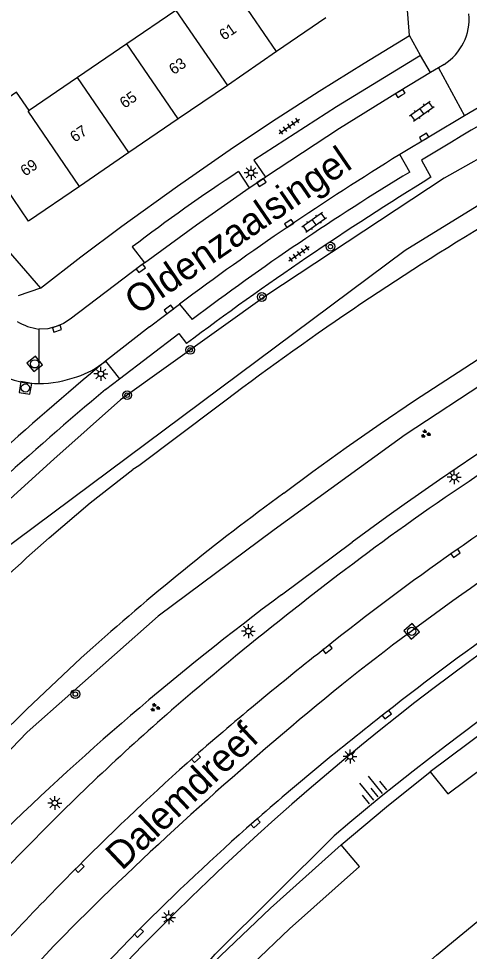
# Model space of a CAD drawing. Extents: x 125000 to 129004, y 397500 to 399008.
# Drawn here: x 127357.9 to 127398.7, y 398612.6 to 398697.1 of the extents above; entities that cross this region are included whole.
import ezdxf

# ---------------------------------------------------------------- set-up
doc = ezdxf.new("R2010")
doc.units = 0
for name, color, linetype in [('gg-anno-huisnummerreeks BGT', 7, 'Continuous'), ('gg-anno-openbare ruimte label', 7, 'Continuous'), ('gg-bbg-hoofdgebouw', 7, 'Continuous'), ('gg-bbg-onder overbouw', 7, 'Continuous'), ('gg-bbg-pand overbouw', 7, 'Continuous'), ('gg-bbg-tussenscheiding', 7, 'Continuous'), ('gg-knt-BGT kruinlijn', 7, 'Continuous'), ('gg-knt-bovenkant onderkant talud', 7, 'Continuous'), ('gg-knt-verharding', 7, 'Continuous'), ('gg-knt-verharding nz', 7, 'Continuous'), ('gg-kntw-beschoeiing', 7, 'Continuous'), ('gt-grn-groengrens', 7, 'Continuous'), ('gt-grn-weggrens', 7, 'Continuous'), ('gt-symb-boom', 7, 'Continuous'), ('gt-symb-groenvak', 7, 'Continuous'), ('gt-symb-klinker verharding', 7, 'Continuous'), ('gt-symb-kolk', 7, 'Continuous'), ('gt-symb-lichtmast', 7, 'Continuous'), ('gt-symb-rioolschacht', 7, 'Continuous'), ('gt-symb-talud symbool', 7, 'Continuous'), ('gt-symb-tegel verharding', 7, 'Continuous')]:
    doc.layers.add(name, color=color, linetype=linetype)

# ---------------------------------------------------------------- blocks, each defined once
blk = doc.blocks.new('gt0-KOLK')
at = {"layer": 'gt-symb-kolk'}
blk.add_lwpolyline([(0, 0), (0.375, 0), (0.375, 0.4), (-0.375, 0.4), (-0.375, 0), (0, 0)], dxfattribs=at)
blk = doc.blocks.new('gt0-KL1')
at = {"layer": 'gt-symb-klinker verharding'}
for p, q in [((-1.15, 0.3), (1.15, 0.3)), ((-1, -0.3), (-1, 0.3)), ((-0.5, 0.3), (-0.5, 0.45)), ((0, -0.3), (0, 0.3)), ((0.5, 0.3), (0.5, 0.45)), ((1, -0.3), (1, 0.3)), ((-1.15, -0.3), (1.15, -0.3)), ((-0.5, -0.45), (-0.5, -0.3)), ((0.5, -0.45), (0.5, -0.3))]:
    blk.add_line(p, q, dxfattribs=at)
blk = doc.blocks.new('gt0-LMAST')
at = {"layer": 'gt-symb-lichtmast'}
for p, q in [((-0.182, 0.173), (-0.447, 0.438)), ((-0.005, 0.246), (-0.005, 0.621)), ((0.172, 0.173), (0.437, 0.438)), ((-0.255, -0.004), (-0.63, -0.004)), ((-0.182, -0.181), (-0.447, -0.446)), ((-0.005, -0.254), (-0.005, -0.629)), ((0.437, -0.446), (0.172, -0.181)), ((0.245, -0.004), (0.62, -0.004))]:
    blk.add_line(p, q, dxfattribs=at)
blk.add_circle((-0.005, -0.004), 0.25, dxfattribs=at)
blk = doc.blocks.new('gt0-GRVAK')
at = {"layer": 'gt-symb-groenvak'}
for p, q in [((-0.11, 0.189), (-0.228, 0.24)), ((-0.182, 0.153), (0.088, 0.153)), ((-0.091, 0.211), (-0.156, 0.322)), ((-0.047, 0.214), (-0.047, 0.393)), ((-0.004, 0.211), (0.061, 0.322)), ((0.015, 0.189), (0.133, 0.24)), ((0.262, -0.052), (0.197, 0.059)), ((0.305, -0.049), (0.305, 0.13)), ((0.349, -0.052), (0.414, 0.059)), ((-0.245, -0.228), (-0.363, -0.177)), ((-0.318, -0.264), (-0.047, -0.264)), ((-0.226, -0.206), (-0.291, -0.095)), ((-0.183, -0.203), (-0.183, -0.024)), ((-0.139, -0.206), (-0.074, -0.095)), ((-0.12, -0.228), (-0.002, -0.177)), ((0.243, -0.074), (0.125, -0.023)), ((0.17, -0.11), (0.441, -0.11)), ((0.368, -0.074), (0.486, -0.023))]:
    blk.add_line(p, q, dxfattribs=at)
blk = doc.blocks.new('gt0-BOOM')
at = {"layer": 'gt-symb-boom'}
for radius in [0.4, 0.2]:
    blk.add_circle((0, 0), radius, dxfattribs=at)
blk = doc.blocks.new('gt0-TALUD_1')
at = {"layer": 'gt-symb-talud symbool'}
for p, q in [((-1, -1), (-1, 0)), ((-0.5, -2), (-0.5, 0)), ((0, -1), (0, 0)), ((0.5, -2), (0.5, 0)), ((1, -1), (1, 0))]:
    blk.add_line(p, q, dxfattribs=at)
blk = doc.blocks.new('gt0-TEG1')
at = {"layer": 'gt-symb-tegel verharding'}
for p, q in [((-1.125, 0), (1.125, 0)), ((-0.9, -0.25), (-0.9, 0.25)), ((-0.45, -0.25), (-0.45, 0.25)), ((0, -0.25), (0, 0.25)), ((0.45, -0.25), (0.45, 0.25)), ((0.9, -0.25), (0.9, 0.25))]:
    blk.add_line(p, q, dxfattribs=at)
blk = doc.blocks.new('gt0-RS')
at = {"layer": 'gt-symb-rioolschacht'}
blk.add_lwpolyline([(-0.5, -0.5), (0.5, -0.5), (0.5, 0.5), (-0.5, 0.5)], close=True, dxfattribs=at)
blk.add_circle((0, 0), 0.375, dxfattribs=at)

msp = doc.modelspace()

# ---------------------------------------------------------------- linework, layer by layer
at = {"layer": 'gg-bbg-hoofdgebouw'}
for p, q in [((127372.09, 398697.82), (127367.64, 398694.778)), ((127385.675, 398697.14), (127381.211, 398694.086)), ((127367.64, 398694.778), (127363.182, 398691.731)), ((127381.211, 398694.086), (127376.746, 398691.032)), ((127363.182, 398691.731), (127358.821, 398688.75)), ((127376.746, 398691.032), (127372.297, 398687.988)), ((127372.297, 398687.988), (127367.84, 398684.939)), ((127367.84, 398684.939), (127363.375, 398681.884))]:
    msp.add_line(p, q, dxfattribs=at)
for points in [[(127358.821, 398688.75), (127357.669, 398690.428), (127349.637, 398684.883)], [(127363.375, 398681.884), (127358.758, 398678.725), (127356.662, 398681.804), (127353.913, 398679.917)], [(127387.043, 398622.241), (127391.153, 398625.708), (127395.099, 398628.87)], [(127387.577, 398605.073), (127395.681, 398612.269), (127403.346, 398618.581)]]:
    msp.add_lwpolyline(points, dxfattribs=at)
at = {"layer": 'gg-bbg-onder overbouw'}
for points in [[(127395.099, 398628.87), (127396.719, 398626.864), (127405.355, 398633.336), (127414.142, 398639.334), (127423.194, 398644.921), (127432.482, 398650.099), (127441.993, 398654.861), (127452.075, 398659.333), (127451.1, 398661.74)], [(127372.776, 398609.015), (127375.684, 398608.256), (127382.37, 398614.652), (127388.696, 398620.288), (127387.043, 398622.241)]]:
    msp.add_lwpolyline(points, dxfattribs=at)
at = {"layer": 'gg-bbg-pand overbouw'}
for points in [[(127451.1, 398661.74), (127440.918, 398657.163), (127431.288, 398652.342), (127421.909, 398647.112), (127412.764, 398641.469), (127403.875, 398635.401), (127395.099, 398628.87)], [(127387.043, 398622.241), (127380.649, 398616.521), (127372.899, 398609.132)]]:
    msp.add_lwpolyline(points, dxfattribs=at)
at = {"layer": 'gg-bbg-tussenscheiding'}
for p, q in [((127381.211, 398694.086), (127376.556, 398700.872)), ((127372.09, 398697.82), (127376.746, 398691.032)), ((127372.297, 398687.988), (127367.64, 398694.778)), ((127367.84, 398684.939), (127363.182, 398691.731))]:
    msp.add_line(p, q, dxfattribs=at)
msp.add_lwpolyline([(127363.375, 398681.884), (127358.716, 398688.678), (127358.821, 398688.75)], dxfattribs=at)
at = {"layer": 'gg-knt-BGT kruinlijn'}
msp.add_line((127381.662, 398644.897), (127388.047, 398649.653), dxfattribs=at)
for points in [[(127479.964, 398693.803), (127483.987, 398695.946), (127486.859, 398699.013), (127488.093, 398702.626), (127487.673, 398707.558), (127486.504, 398712.039), (127483.882, 398714.934), (127480.949, 398716.127), (127476.411, 398715.965), (127462.33, 398711.867), (127447.617, 398706.768), (127430.573, 398700.327), (127413.106, 398692.029), (127396.369, 398682.629), (127380.313, 398672.036), (127367.063, 398662.549)], [(127367.063, 398662.549), (127361.036, 398657.179), (127337.191, 398635.53), (127330.142, 398628.087), (127296.875, 398585.335)], [(127372.899, 398609.132), (127375.639, 398612.365), (127386.406, 398623.068)]]:
    msp.add_lwpolyline(points, dxfattribs=at)
for centre, radius, start, end in [((127537.688, 398448.81), 250.461, 112.48262, 126.68841), ((127543.509, 398438.137), 242.654, 102.46901, 130.34855), ((127534.511, 398439.748), 255.83, 126.68838, 142.37264)]:
    msp.add_arc(centre, radius, start, end, dxfattribs=at)
at = {"layer": 'gg-knt-bovenkant onderkant talud'}
msp.add_arc((127540.915, 398445.372), 240.149, 104.69316, 136.18243, dxfattribs=at)
at = {"layer": 'gg-knt-verharding'}
for p, q in [((127395.145, 398692.192), (127394.225, 398693.737)), ((127395.86, 398692.619), (127395.145, 398692.192)), ((127396.373, 398692.926), (127395.86, 398692.619)), ((127395.86, 398692.619), (127398.217, 398688.265)), ((127398.217, 398688.265), (127392.351, 398684.757)), ((127393.271, 398683.18), (127392.351, 398684.757)), ((127394.334, 398684.257), (127395.179, 398682.708)), ((127377.764, 398683.224), (127378.736, 398681.739)), ((127378.736, 398681.739), (127380.197, 398682.716)), ((127354.376, 398678.955), (127359.841, 398672.656)), ((127368.145, 398676.395), (127369.251, 398674.959)), ((127368.914, 398674.707), (127362.525, 398669.855)), ((127369.251, 398674.959), (127368.914, 398674.707)), ((127369.705, 398669.164), (127372.426, 398671.229)), ((127372.426, 398671.229), (127373.557, 398669.817)), ((127369.705, 398669.164), (127365.705, 398666.043)), ((127365.705, 398666.043), (127365.679, 398666.021)), ((127365.726, 398663.49), (127366.993, 398664.461))]:
    msp.add_line(p, q, dxfattribs=at)
for points in [[(127393.248, 398695.551), (127392.168, 398708.969), (127391.998, 398708.933)], [(127413.058, 398696.45), (127411.418, 398695.629), (127406.331, 398692.944), (127400.469, 398689.593), (127398.217, 398688.265)], [(127359.841, 398672.656), (127363.495, 398675.499), (127367.204, 398678.269), (127372.222, 398681.888), (127377.295, 398685.429), (127381.152, 398688), (127385.053, 398690.502), (127389.134, 398693.054), (127393.248, 398695.551)], [(127394.225, 398693.737), (127386.637, 398689.08), (127379.153, 398684.257), (127380.197, 398682.716)], [(127362.525, 398669.855), (127361.923, 398669.458), (127361.265, 398669.182), (127360.486, 398668.985), (127359.682, 398668.96)], [(127366.993, 398664.461), (127372.35, 398668.566), (127373.044, 398667.649)], [(127322.695, 398557.536), (127325.418, 398561.058), (127327.947, 398564.527), (127339.403, 398579.719), (127348.767, 398592.038), (127351.111, 398594.967), (127353.348, 398597.681), (127355.997, 398600.804), (127358.709, 398603.873), (127363.594, 398609.204), (127368.599, 398614.422)]]:
    msp.add_lwpolyline(points, dxfattribs=at)
for centre, radius, start, end in [((127537.958, 398451.235), 273.729, 114.6224, 121.64777), ((127393.736, 398697.059), 4.902, 302.54119, 5.08391), ((127469.066, 398544.431), 166.131, 123.33815, 127.40747), ((127512.839, 398485.562), 230.974, 121.17586, 127.08636), ((127552.338, 398427.904), 299.373, 121.66571, 126.79118), ((127360.446, 398674.344), 5.438, 239.78262, 261.92471), ((127550.901, 398428.792), 272.826, 119.51363, 125.39832), ((127656.373, 398319.77), 452.099, 130.01506, 133.51979), ((127360.391, 398672.729), 8.542, 288.74043, 308.24985), ((127359.589, 398671.438), 7.42, 247.42715, 270.63798), ((127359.464, 398675.127), 11.111, 271.07213, 289.29286), ((127653.12, 398323.253), 445.372, 130.18743, 133.61295), ((127543.765, 398438.625), 256.197, 121.40602, 124.87002), ((127548.319, 398433.702), 259.265, 121.58932, 128.44799), ((127572.429, 398402.328), 306.877, 125.81259, 130.85626), ((127539.463, 398446.886), 246.963, 125.14686, 128.51073), ((127546.439, 398437.06), 251.009, 124.93005, 128.24464), ((127559.135, 398418.855), 281.153, 128.09084, 131.2454), ((127603.934, 398371.062), 342.935, 129.21762, 134.56899), ((127516.521, 398468.375), 220.351, 131.09533, 135.78651), ((127559.827, 398418.06), 274.221, 127.98414, 131.21082), ((127526.246, 398458.232), 229.866, 131.55232, 135.16526), ((127528.044, 398455.445), 225.158, 131.39424, 135.08424), ((127533.601, 398448.772), 246.271, 135.28851, 138.77937), ((127553.327, 398430.454), 268.656, 135.03645, 138.34184), ((127504.048, 398475.222), 198.643, 135.12772, 140.03195)]:
    msp.add_arc(centre, radius, start, end, dxfattribs=at)
at = {"layer": 'gg-knt-verharding nz'}
for points in [[(127395.145, 398692.192), (127392.297, 398690.469), (127386.909, 398687.117), (127380.197, 398682.716)], [(127369.251, 398674.959), (127373.952, 398678.407), (127378.736, 398681.739)]]:
    msp.add_lwpolyline(points, dxfattribs=at)
msp.add_arc((127534.626, 398453.767), 271.291, 121.63038, 126.7184, dxfattribs=at)
at = {"layer": 'gg-kntw-beschoeiing'}
msp.add_line((127381.861, 398654.106), (127384.472, 398656.048), dxfattribs=at)
for points in [[(127384.472, 398656.048), (127387.506, 398658.241), (127390.574, 398660.388), (127393.675, 398662.486), (127399.96, 398666.557), (127406.354, 398670.476), (127409.589, 398672.372), (127412.851, 398674.222), (127416.131, 398676.022), (127419.436, 398677.775), (127422.765, 398679.484), (127426.116, 398681.147), (127429.49, 398682.765), (127432.886, 398684.336), (127439.74, 398687.341), (127446.673, 398690.171), (127450.168, 398691.515), (127453.685, 398692.802), (127457.224, 398694.035), (127460.782, 398695.213), (127464.357, 398696.337), (127467.949, 398697.407)], [(127375.901, 398661.966), (127368.739, 398656.56), (127368.198, 398656.242)], [(127360.612, 398650.06), (127364.342, 398653.228), (127368.198, 398656.242)]]:
    msp.add_lwpolyline(points, dxfattribs=at)
for centre, radius, start, end in [((127537.712, 398449.801), 266.827, 120.89758, 127.33157), ((127513.806, 398473.23), 223.888, 126.10976, 131.98297), ((127559.713, 398426.744), 299.184, 131.71914, 135.911), ((127578.3, 398406.976), 316.299, 132.63943, 136.97077)]:
    msp.add_arc(centre, radius, start, end, dxfattribs=at)
at = {"layer": 'gt-grn-groengrens'}
msp.add_lwpolyline([(127480.665, 398698.478), (127464.232, 398694.435), (127449.145, 398689.314), (127436.214, 398683.923), (127423.283, 398677.724), (127408.467, 398669.638), (127392.842, 398659.396), (127380.988, 398650.771), (127370.482, 398642.954), (127358.628, 398632.442), (127344.62, 398617.888), (127335.46, 398606.567), (127311.754, 398574.493), (127308.79, 398571.258), (127304.211, 398570.989), (127298.014, 398576.649), (127299.631, 398582.309), (127335.73, 398627.591), (127355.935, 398648.614), (127392.842, 398676.107), (127409.005, 398686.08), (127435.676, 398698.748)], dxfattribs=at)
at = {"layer": 'gt-grn-weggrens'}
for p, q in [((127394.225, 398693.737), (127393.248, 398695.551)), ((127359.841, 398672.656), (127357.824, 398671.976)), ((127359.682, 398668.96), (127359.672, 398664.018)), ((127365.705, 398666.043), (127366.993, 398664.461))]:
    msp.add_line(p, q, dxfattribs=at)

# ---------------------------------------------------------------- block references
at = {"layer": 'gt-symb-boom'}
for p in [(127386.079, 398676.427), (127379.866, 398671.865), (127373.382, 398667.072), (127367.68, 398662.976), (127362.989, 398635.901)]:
    msp.add_blockref('gt0-BOOM', p, dxfattribs=at)
at = {"layer": 'gt-symb-groenvak'}
for p in [(127394.681, 398659.465), (127370.19, 398634.687)]:
    msp.add_blockref('gt0-GRVAK', p, dxfattribs=at)
at = {"layer": 'gt-symb-klinker verharding'}
for p, rotation in [((127394.353, 398688.687), 35.39110751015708), ((127384.6, 398678.631), 35.39110751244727)]:
    msp.add_blockref('gt0-KL1', p, dxfattribs=dict(at, rotation=rotation))
at = {"layer": 'gt-symb-kolk'}
for p, rotation in [((127392.511, 398690.127), 31.415978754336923), ((127394.654, 398686.163), 31.20949091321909), ((127379.715, 398682.399), -146.70715142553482), ((127382.22, 398678.685), -145.88093715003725), ((127368.787, 398674.613), -143.29046597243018), ((127371.58, 398670.574), 36.95012773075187), ((127361.265, 398669.182), -161.40202220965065), ((127397.293, 398648.822), -144.97512672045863), ((127385.689, 398640.132), -141.8234623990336), ((127391.059, 398634.196), -141.98433951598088), ((127373.775, 398630.252), -138.40451829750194), ((127379.161, 398624.354), -138.5282992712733), ((127363.238, 398620.302), -135.00000000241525), ((127368.599, 398614.422), -134.9595082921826)]:
    msp.add_blockref('gt0-KOLK', p, dxfattribs=dict(at, rotation=rotation))
at = {"layer": 'gt-symb-lichtmast'}
for p in [(127378.893, 398683.114), (127365.3, 398664.904), (127397.289, 398655.542), (127378.655, 398641.608), (127387.862, 398630.256), (127361.136, 398626.041), (127371.443, 398615.686)]:
    msp.add_blockref('gt0-LMAST', p, dxfattribs=at)
at = {"layer": 'gt-symb-rioolschacht'}
for p, rotation in [((127359.313, 398665.809), 128.70457057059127), ((127358.466, 398663.628), 80.33049474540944), ((127393.428, 398641.59), -48.932643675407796)]:
    msp.add_blockref('gt0-RS', p, dxfattribs=dict(at, rotation=rotation))
at = {"layer": 'gt-symb-talud symbool', "xscale": 0.9999849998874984, "yscale": 0.9999849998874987, "rotation": -141.17017509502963}
msp.add_blockref('gt0-TALUD_1', (127390.36, 398626.597), dxfattribs=at)
at = {"layer": 'gt-symb-tegel verharding'}
for p, rotation in [((127382.354, 398687.327), 35.39110751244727), ((127383.241, 398675.79), 35.39110751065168)]:
    msp.add_blockref('gt0-TEG1', p, dxfattribs=dict(at, rotation=rotation))

# ---------------------------------------------------------------- texts
at = {"layer": 'gg-anno-huisnummerreeks BGT'}
for s, p in [('61', (127376.436, 398695.059)), ('63', (127371.89, 398691.949)), ('65', (127367.437, 398688.903)), ('67', (127362.942, 398685.828)), ('69', (127358.449, 398682.753))]:
    msp.add_text(s, height=1, rotation=34.4, dxfattribs=at).set_placement(p)
at = {"layer": 'gg-anno-openbare ruimte label'}
for s, rotation, p in [('Oldenzaalsingel', 34.4, (127368.566, 398670.159)), ('Dalemdreef', 43.4, (127367.201, 398619.857))]:
    msp.add_text(s, height=2.5, rotation=rotation, dxfattribs=at).set_placement(p)

doc.saveas('drawing.dxf')
